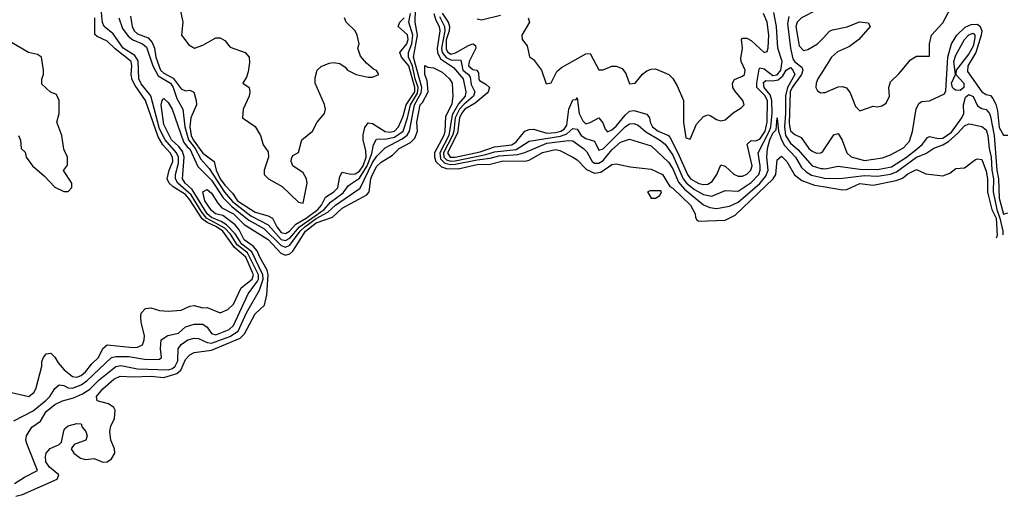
# Model space of a CAD drawing. Header units: inches. Extents: x 2380249 to 2585472, y 382747 to 546448.
# Tile 305 of 626: x 2556308 to 2560833, y 385532 to 387721. Entities that reach past the tile are written whole.
import ezdxf

# ---------------------------------------------------------------- set-up
doc = ezdxf.new("R2010")
doc.units = ezdxf.units.IN
doc.header["$MEASUREMENT"] = 0
doc.layers.add('C5358', color=7, linetype='Continuous')
doc.layers.add('C5368', color=7, linetype='Continuous')

msp = doc.modelspace()

# ---------------------------------------------------------------- linework, layer by layer
at = {"layer": 'C5358', "color": 4}
for points, elevation in [([(2560000, 387884.4), (2559991.9, 387868.2), (2559999.8, 387810), (2559992.9, 387787.1), (2559972.7, 387767.3), (2559900.9, 387730), (2559881.6, 387710), (2559875, 387690), (2559890, 387600.7), (2559910, 387580.3), (2559930, 387585), (2559974.5, 387610), (2560000, 387636.8)], 24), ([(2557030, 387844.7), (2557057.3, 387710), (2557050.8, 387650), (2557086, 387606), (2557110.9, 387590.9), (2557150, 387604.4), (2557210, 387638.8), (2557230, 387638.8), (2557250, 387626), (2557275.5, 387595.5), (2557344.7, 387570), (2557362.8, 387550), (2557364.5, 387524.5), (2557357.5, 387482.5), (2557350, 387458), (2557334, 387430), (2557362, 387410), (2557366, 387390), (2557362.8, 387370), (2557334.8, 387310), (2557331.3, 387270), (2557390.5, 387230.5), (2557414, 387190), (2557426.8, 387146.8), (2557450, 387114), (2557451, 387090), (2557431, 387030), (2557431.3, 387010), (2557451.3, 386990), (2557514.4, 386954.4), (2557590, 386882.8), (2557610, 386878), (2557629.4, 386970), (2557626, 386990), (2557610, 387017.2), (2557564, 387050), (2557555.3, 387070), (2557556.4, 387083.6), (2557563.1, 387096.9), (2557588.7, 387111.3), (2557605.2, 387170), (2557654, 387210), (2557675.3, 387250), (2557709.1, 387290.9), (2557714, 387310), (2557708.8, 387331.1), (2557666, 387430), (2557665.6, 387454.4), (2557675.3, 387490), (2557693.6, 387506.4), (2557730, 387522), (2557750, 387524.7), (2557779.6, 387519.6), (2557803.6, 387503.6), (2557814, 387490), (2557854, 387470), (2557910, 387458), (2557930, 387458), (2557958, 387470), (2557948, 387488), (2557934, 387494), (2557901.2, 387521.2), (2557874, 387554), (2557862, 387590), (2557868, 387610), (2557859, 387650), (2557849, 387670), (2557809, 387710), (2557801.2, 387730)], 24), ([(2556281.3, 385878.7), (2556370, 385924.6), (2556430, 385973.1), (2556446.9, 385990), (2556470, 386027.7), (2556490, 386043.8), (2556510, 386040.3), (2556530, 386030.3), (2556550, 386028.2), (2556590, 386043.5), (2556617.1, 386062.9), (2556730, 386168.9), (2556750, 386173.6), (2556810, 386174.2), (2556890, 386160.3), (2556950, 386162), (2556959.3, 386170), (2556954.3, 386210), (2556958.4, 386250), (2556988.7, 386271.3), (2557038.3, 386281.7), (2557070, 386310.4), (2557110, 386322), (2557150, 386323.1), (2557169, 386309), (2557190, 386279.5), (2557210, 386273.4), (2557270, 386297.8), (2557290, 386315.8), (2557358.1, 386461.9), (2557400.1, 386519.9), (2557405, 386530), (2557405.2, 386550), (2557355.6, 386650), (2557307.8, 386687.8), (2557276.4, 386736.4), (2557250, 386763.7), (2557167, 386810), (2557141.2, 386841.2), (2557096.1, 386916.1), (2557035.2, 386970), (2557024.7, 386990), (2557024.7, 387010), (2557037.3, 387062.7), (2557037.5, 387090), (2557029.2, 387110), (2556976.3, 387170), (2556950, 387220.4), (2556911.1, 387371.1), (2556866.7, 387426.7), (2556856.2, 387450), (2556852.9, 387532.9), (2556836.3, 387556.4), (2556782.8, 387590), (2556736.8, 387656.8), (2556695.6, 387690), (2556688.9, 387708.9), (2556681.6, 387770)], 12), ([(2556284, 385590), (2556330, 385620.4), (2556389.2, 385650), (2556342, 385770), (2556336.2, 385790), (2556338.7, 385810), (2556362.9, 385850), (2556403, 385877), (2556430, 385922), (2556470, 385953.4), (2556504, 385970), (2556555.5, 385984.5), (2556596.8, 386003.2), (2556630, 386024.6), (2556672.7, 386067.3), (2556750, 386127.9), (2556772.3, 386132.3), (2556850, 386117.3), (2556990, 386113.5), (2557010, 386119.7), (2557023.1, 386130), (2557034.5, 386154.5), (2557036.2, 386210), (2557049.3, 386230), (2557080.9, 386250), (2557110, 386258), (2557130, 386257), (2557170, 386238), (2557190, 386235.4), (2557274.2, 386265.8), (2557312.4, 386290), (2557350, 386374), (2557410, 386478.4), (2557426.3, 386530), (2557425.8, 386550), (2557374.9, 386654.9), (2557328.2, 386690), (2557297.5, 386737.5), (2557258.7, 386778.7), (2557234.5, 386794.5), (2557190, 386812.8), (2557169.7, 386829.7), (2557100.9, 386940.9), (2557068.1, 386970), (2557055.5, 386990), (2557063.9, 387090), (2557056.1, 387116.1), (2557039.4, 387139.4), (2557006.3, 387170), (2556970, 387239.3), (2556957.6, 387330), (2556962.7, 387350), (2556970, 387358.8), (2556990, 387340.7), (2557008, 387310), (2557060.6, 387160.6), (2557077.2, 387137.2), (2557090, 387128.8), (2557127.3, 387047.3), (2557190, 386983.8), (2557242.6, 386902.6), (2557282.8, 386862.8), (2557360.6, 386800.6), (2557430, 386762), (2557510, 386684.3), (2557530, 386676.8), (2557550, 386685.4), (2557596.9, 386750), (2557618.4, 386770), (2557670, 386808.2), (2557723.5, 386836.5), (2557758.7, 386870), (2557872.1, 386947.9), (2557930, 387065.2), (2557950, 387094.9), (2557987.7, 387132.3), (2558066.2, 387173.8), (2558088.9, 387191.1), (2558100.2, 387210), (2558121.8, 387330), (2558153.8, 387386.2), (2558155.5, 387410), (2558118.4, 387550), (2558137, 387650), (2558126, 387710), (2558126.8, 387770)], 8), ([(2556763, 387730), (2556780.8, 387680.8), (2556805.7, 387645.7), (2556828.6, 387628.6), (2556872.2, 387610), (2556890, 387594.9), (2556920.2, 387510), (2556943.6, 387463.6), (2557001.5, 387430), (2557013.7, 387410), (2557030, 387359.3), (2557057.8, 387310), (2557066.4, 387230), (2557084, 387170), (2557113.8, 387130), (2557140.8, 387080.8), (2557178.5, 387038.5), (2557249.3, 386929.3), (2557285.5, 386885.5), (2557370, 386820.1), (2557450, 386779.2), (2557510, 386712.3), (2557530, 386706.7), (2557550, 386717.1), (2557593.6, 386770), (2557707, 386850), (2557736.3, 386883.7), (2557794.3, 386925.7), (2557819.8, 386960.2), (2557870, 386994), (2557904.8, 387050), (2557926, 387106), (2557933.4, 387146.6), (2557947.3, 387172.7), (2557993.7, 387173.7), (2558030, 387181.4), (2558069.8, 387210), (2558090.9, 387270), (2558103.4, 387330), (2558136.5, 387383.5), (2558139.2, 387410), (2558125.5, 387450), (2558113.2, 387510), (2558094.3, 387550), (2558094.9, 387570), (2558109.8, 387609.8), (2558114.5, 387650), (2558095.8, 387710), (2558103.8, 387750)], 12), ([(2558211.7, 387750), (2558219.8, 387719.8), (2558235.9, 387690), (2558238.7, 387670), (2558227.1, 387590), (2558228.3, 387570), (2558242.2, 387542.2), (2558301.6, 387501.6), (2558346.7, 387450), (2558358.8, 387390), (2558355.2, 387370), (2558325.4, 387334.6), (2558296.2, 387283.9), (2558280.1, 387190), (2558238.3, 387110), (2558242.1, 387082.1), (2558262.5, 387062.5), (2558290, 387056.2), (2558310, 387057.4), (2558410, 387078.2), (2558470, 387084.7), (2558510, 387095.7), (2558598.1, 387101.9), (2558629.3, 387110.7), (2558730, 387154.2), (2558830, 387166.7), (2558850, 387164.2), (2558899.3, 387130), (2558914.5, 387114.5), (2558939.5, 387070), (2558950, 387062.8), (2558970, 387062), (2558990, 387074.7), (2559030, 387123.6), (2559070, 387159.5), (2559110, 387172.7), (2559210, 387141.6), (2559290, 387067.2), (2559310, 387035.8), (2559335.7, 386975.7), (2559362.8, 386942.8), (2559450, 386871.4), (2559479.4, 386859.4), (2559510, 386854.6), (2559570, 386865.3), (2559610, 386883.6), (2559710, 386968.4), (2559738, 387002), (2559747.3, 387030), (2559741.2, 387090), (2559744.7, 387130), (2559755.9, 387170), (2559770, 387199.6), (2559784.4, 387215.6), (2559790, 387271.3), (2559794.7, 387210), (2559808.9, 387168.9), (2559823.8, 387143.8), (2559873.2, 387090), (2559901.7, 387041.7), (2559922, 387022), (2559947.5, 387007.5), (2560000, 386994.6)], 8), ([(2558250, 387750.8), (2558276.8, 387710), (2558283.3, 387690), (2558281.7, 387670), (2558268.6, 387628.6), (2558267.3, 387587.3), (2558274.5, 387574.5), (2558290, 387563.7), (2558311.5, 387568.5), (2558370, 387603.2), (2558390, 387610.2), (2558403.5, 387603.5), (2558404.9, 387590), (2558373.5, 387530), (2558371.4, 387510), (2558390, 387493.4), (2558409, 387489), (2558416.7, 387476.7), (2558417.4, 387450), (2558421.8, 387441.8), (2558450, 387425.7), (2558467, 387410), (2558461.7, 387390), (2558455.8, 387384.2), (2558402, 387338), (2558353.2, 387310), (2558338.6, 387290), (2558329.6, 387270), (2558319.5, 387200.5), (2558273.4, 387110), (2558286, 387090), (2558310, 387089.3), (2558425, 387115), (2558490, 387137.4), (2558570, 387146.7), (2558590, 387160.9), (2558629.6, 387210), (2558650, 387217.4), (2558670, 387218.9), (2558730, 387200.4), (2558770, 387203.3), (2558795.1, 387210), (2558810, 387219), (2558822.6, 387237.4), (2558831.1, 387310), (2558850, 387353), (2558865.2, 387354.8), (2558870, 387362), (2558879.7, 387290), (2558896.5, 387256.5), (2558910, 387243.1), (2558930, 387248.5), (2558970.4, 387270.4), (2558987.5, 387247.5), (2558998.6, 387218.6), (2559010, 387207), (2559030, 387215.6), (2559050, 387232.4), (2559090, 387283.1), (2559110, 387301.1), (2559130, 387303.7), (2559190, 387288), (2559202, 387270), (2559205.3, 387250), (2559216, 387230), (2559243.1, 387210), (2559289.4, 387189.4), (2559298.1, 387178.1), (2559333.5, 387110), (2559377.1, 387010), (2559391.7, 386990), (2559430, 386968.3), (2559450, 386963.6), (2559470, 386965.3), (2559490, 386978.7), (2559511.3, 387010), (2559530, 387054), (2559550, 387048), (2559590, 387012), (2559610, 387002), (2559630, 387002.6), (2559650, 387011.7), (2559668.3, 387030), (2559674.4, 387050), (2559651.6, 387150), (2559670, 387166.7), (2559690, 387165.3), (2559710, 387172.4), (2559734.3, 387210), (2559743.8, 387250), (2559744.7, 387350), (2559733.1, 387373.1), (2559696.2, 387410), (2559695.2, 387430), (2559706.1, 387493.9), (2559710, 387500.4), (2559730, 387495.8), (2559770, 387464.4), (2559790, 387467.8), (2559806.3, 387490), (2559812.6, 387530), (2559792.2, 387590), (2559786.3, 387690), (2559774.5, 387754.5)], 16), ([(2558410, 387724.7), (2558430, 387721), (2558518, 387742)], 24), ([(2558644.7, 387730), (2558651.3, 387710), (2558616, 387650), (2558618, 387630), (2558640.7, 387600.7), (2558651, 387551), (2558670, 387538), (2558706, 387490), (2558727.5, 387427.5), (2558750, 387432), (2558777, 387483), (2558797.6, 387502.4), (2558910, 387564.9), (2558930, 387566), (2558970, 387491), (2558990, 387490.8), (2559030, 387508.2), (2559050, 387508), (2559076.7, 387496.7), (2559094.4, 387474.4), (2559110, 387426.8), (2559136, 387430), (2559170, 387471), (2559190, 387486.8), (2559210, 387494.8), (2559230, 387496), (2559292, 387470), (2559310, 387452), (2559330, 387418), (2559359.3, 387350), (2559359.5, 387250), (2559370, 387178), (2559390, 387172), (2559418.3, 387241.7), (2559450, 387277.3), (2559470, 387284), (2559481.4, 387281.4), (2559510, 387263), (2559530, 387256.3), (2559550, 387262), (2559586.5, 387293.5), (2559624.1, 387315.9), (2559637.2, 387330), (2559632, 387350), (2559594.6, 387394.6), (2559586, 387410), (2559583.6, 387430), (2559593.1, 387446.9), (2559630, 387461.7), (2559639.7, 387470), (2559641.4, 387478.6), (2559642.7, 387490), (2559624, 387530), (2559622.5, 387542.5), (2559629.7, 387590), (2559625.1, 387630), (2559630, 387636.3), (2559650, 387637), (2559670, 387625.7), (2559730, 387570.4), (2559744.1, 387575.9), (2559748.3, 387591.7), (2559750.9, 387650), (2559742.9, 387710), (2559726.5, 387750)], 24), ([(2556250, 386013.4), (2556350, 385991), (2556374, 386010), (2556384, 386030), (2556409.4, 386130), (2556409.5, 386150.5), (2556417.2, 386170), (2556430, 386186), (2556451, 386190), (2556470, 386171), (2556484.8, 386144.8), (2556512.5, 386112.5), (2556550, 386081.6), (2556570, 386078.7), (2556590, 386086.5), (2556610, 386103.1), (2556639.1, 386140.9), (2556669.6, 386170), (2556690, 386210.8), (2556710, 386227.7), (2556830, 386216), (2556850, 386216.5), (2556872, 386228.1), (2556880.5, 386250), (2556882, 386270), (2556865.6, 386330), (2556863.9, 386356.1), (2556866.7, 386373.3), (2556885.4, 386394.6), (2556910, 386397.1), (2556950, 386384.9), (2556990, 386382), (2557050, 386386.7), (2557090, 386404.9), (2557110, 386407.7), (2557150, 386398), (2557170, 386399.1), (2557230, 386374), (2557264, 386390), (2557290, 386414), (2557325.6, 386490), (2557376.8, 386530), (2557382, 386550), (2557347.7, 386630), (2557294.7, 386674.7), (2557240.9, 386750), (2557213, 386770), (2557169.1, 386789.1), (2557146.3, 386806.3), (2557090, 386894.6), (2557070, 386918.6), (2557013.3, 386953.3), (2556995.1, 386970), (2556985.6, 386990), (2556995.1, 387030), (2557011.3, 387070), (2557010.6, 387090), (2556999.4, 387110), (2556966, 387146), (2556944, 387184), (2556885.7, 387350), (2556838.6, 387418.6), (2556825.5, 387445.5), (2556819.8, 387470), (2556824, 387510), (2556819.8, 387530), (2556747.3, 387587.3), (2556710, 387623.5), (2556663.5, 387643.5), (2556653.9, 387653.9), (2556652.7, 387730)], 16), ([(2556817.5, 387737.5), (2556824.9, 387690), (2556834.3, 387670), (2556850, 387656.1), (2556897.9, 387637.9), (2556917.4, 387617.4), (2556927.1, 387590), (2556932.9, 387550), (2556955.3, 387490), (2556970, 387475.3), (2557012.7, 387452.7), (2557050, 387403.7), (2557070, 387394), (2557090, 387397.1), (2557108.3, 387388.3), (2557119.5, 387350), (2557120.3, 387330), (2557094.2, 387270), (2557090.2, 387230), (2557096.1, 387190), (2557105, 387170), (2557150, 387108.2), (2557202.3, 387070), (2557210.8, 387030), (2557230, 386990.2), (2557250, 386962), (2557285.2, 386925.2), (2557308.7, 386890), (2557390, 386836.6), (2557450, 386819.7), (2557469.4, 386809.4), (2557489.4, 386770), (2557510, 386744.5), (2557530, 386739.2), (2557548, 386750), (2557577.8, 386782.2), (2557624.7, 386810), (2557678.8, 386850), (2557695.6, 386870), (2557714.1, 386905.9), (2557751.3, 386930), (2557770, 386948.7), (2557778.7, 387001.3), (2557790, 387020.7), (2557830, 387012.3), (2557850, 387012.8), (2557870, 387024.8), (2557886.9, 387050), (2557900.2, 387090), (2557899.4, 387119.4), (2557886.3, 387170), (2557887, 387193), (2557894.1, 387225.8), (2557910, 387247.3), (2557930, 387244.9), (2557988.2, 387208.3), (2558010, 387204), (2558030.9, 387210), (2558048.7, 387230), (2558070, 387277.6), (2558084.4, 387330), (2558123.7, 387390), (2558123.8, 387410), (2558096.6, 387510), (2558062.6, 387550), (2558054.7, 387570), (2558087.2, 387610), (2558093, 387630), (2558090, 387652.2), (2558047.6, 387690), (2558055.4, 387710), (2558074.7, 387730)], 16), ([(2558236.6, 387736.6), (2558260.9, 387690), (2558261.5, 387670), (2558246.8, 387590), (2558250.1, 387570), (2558268.3, 387548.3), (2558290, 387537), (2558334.8, 387534.8), (2558344.8, 387490), (2558370.2, 387470), (2558377.7, 387457.7), (2558383.3, 387423.3), (2558399.6, 387390), (2558394.2, 387370), (2558350, 387333.3), (2558330, 387310.5), (2558309.7, 387270.3), (2558303.7, 387210), (2558297.6, 387190), (2558255.5, 387110), (2558257.6, 387090), (2558270, 387077.6), (2558290, 387071.7), (2558310, 387073.6), (2558450, 387101.6), (2558490, 387114.6), (2558590, 387125.1), (2558650, 387163.6), (2558793.1, 387186.9), (2558822.2, 387197.8), (2558850, 387221.1), (2558870, 387218.4), (2558888.9, 387190), (2558910, 387176), (2558950, 387163), (2558970, 387122.8), (2558990, 387128.7), (2559090, 387228.9), (2559110, 387243.1), (2559130, 387244.6), (2559150, 387237), (2559185.9, 387205.9), (2559248.7, 387170), (2559274, 387150), (2559310, 387098.7), (2559357.6, 386990), (2559372.2, 386970), (2559410, 386942), (2559450, 386918.5), (2559489.6, 386910.4), (2559550, 386936.3), (2559610, 386933.7), (2559670, 386972.8), (2559705.1, 387010), (2559711.7, 387030), (2559711.6, 387050), (2559702.2, 387110), (2559752.7, 387207.3), (2559759.7, 387230), (2559765.9, 387290), (2559765, 387350), (2559756.4, 387376.4), (2559729, 387410), (2559726.8, 387433.3), (2559737.7, 387442.3), (2559770, 387440.4), (2559794.2, 387445.8), (2559816, 387464), (2559830, 387488.9), (2559850, 387501.5), (2559861.5, 387490), (2559870.9, 387470), (2559837.3, 387410), (2559827.6, 387372.4), (2559827.9, 387290), (2559822.6, 387230), (2559827.6, 387190), (2559850, 387153.8), (2559885, 387125), (2559950, 387050.4), (2559990, 387037.4), (2560000, 387037.2)], 12), ([(2559843.7, 387736.3), (2559836.4, 387703.6), (2559850.1, 387590.1), (2559861.6, 387541.6), (2559870, 387527.1), (2559902.7, 387502.6), (2559908, 387490), (2559901.7, 387470), (2559859, 387410), (2559849.6, 387390), (2559844.8, 387244.8), (2559850.2, 387210.2), (2559870, 387194), (2559899.7, 387179.7), (2559935.3, 387130), (2559950, 387117.4), (2559970, 387108.8), (2559990, 387110.4), (2560000, 387117.8)], 16), ([(2556302, 387190), (2556312, 387168), (2556314, 387130), (2556332.7, 387112.7), (2556338, 387090), (2556366, 387050), (2556422, 387002), (2556470, 386952), (2556510, 386932), (2556530, 386932), (2556548, 386950), (2556548, 386970), (2556508.8, 387028.9), (2556527.3, 387052.7), (2556528, 387090), (2556510, 387126), (2556501.2, 387190), (2556479, 387250), (2556488.8, 387291.1), (2556488.7, 387350), (2556477.2, 387377.2), (2556449.1, 387389.1), (2556410, 387426), (2556409, 387450), (2556418, 387470), (2556418, 387490), (2556408, 387550), (2556390, 387562), (2556348, 387570), (2556270, 387617.2)], 24), ([(2556290, 385531.8), (2556320.1, 385539.9), (2556479.5, 385610), (2556487.6, 385630), (2556445.1, 385665.1), (2556428.6, 385690), (2556425.9, 385714.1), (2556429.7, 385730.3), (2556448, 385752), (2556489.6, 385770.4), (2556500.2, 385779.8), (2556510, 385832), (2556516, 385844), (2556530, 385856), (2556570, 385866), (2556590, 385864.7), (2556595.5, 385850), (2556611.6, 385830), (2556618, 385810), (2556612.4, 385790), (2556558.8, 385770), (2556544, 385750), (2556557.1, 385730), (2556587.1, 385707.1), (2556610, 385701.3), (2556650, 385705.3), (2556690, 385688), (2556710, 385690.2), (2556730, 385703.6), (2556744.8, 385730), (2556743.8, 385750), (2556726.8, 385790), (2556721.4, 385830), (2556726.2, 385853.8), (2556744.2, 385890), (2556746.8, 385926.8), (2556740.2, 385940.2), (2556716.1, 385956.1), (2556664, 385970), (2556661.6, 385990), (2556690, 386026), (2556740.7, 386070), (2556770, 386084.2), (2556830, 386080.2), (2556910, 386084.5), (2556970, 386077.5), (2557030, 386096.5), (2557048.7, 386111.4), (2557070, 386160.4), (2557090, 386182), (2557110, 386192), (2557190, 386203.5), (2557321.6, 386258.4), (2557341, 386279), (2557390, 386370.3), (2557432.4, 386410), (2557443.3, 386456.7), (2557449.9, 386550), (2557445.2, 386570), (2557410.9, 386630), (2557399.8, 386659.8), (2557381.7, 386681.7), (2557339.3, 386710), (2557316.2, 386756.2), (2557298.9, 386778.9), (2557241.7, 386821.7), (2557208, 386830), (2557190, 386845.4), (2557159.1, 386890), (2557150, 386931), (2557170, 386940.7), (2557190, 386924), (2557218, 386878), (2557237.2, 386857.2), (2557290.3, 386830), (2557340.3, 386780.3), (2557450, 386711.1), (2557508.5, 386648.5), (2557530, 386639.7), (2557550, 386645.5), (2557562.5, 386657.5), (2557620.9, 386750), (2557670, 386788.5), (2557745.4, 386814.6), (2557790, 386856.2), (2557903.4, 386916.6), (2557914.7, 386930), (2557921.5, 386990), (2557927.7, 387007.7), (2557950, 387048.5), (2557970, 387066.7), (2558021.4, 387098.6), (2558052.3, 387130), (2558103.5, 387156.5), (2558123.5, 387176.5), (2558136.9, 387210), (2558133, 387250), (2558149, 387330), (2558159.3, 387340.7), (2558184.7, 387390), (2558180.7, 387440.7), (2558169.7, 387470.3), (2558170, 387511.3), (2558183.6, 387503.6), (2558210, 387501), (2558250, 387480.7), (2558284, 387450), (2558296.3, 387430), (2558299.1, 387370), (2558294.4, 387334.4), (2558265.2, 387274.8), (2558262.2, 387210), (2558256.8, 387190), (2558215.1, 387110), (2558214.4, 387090), (2558220.7, 387070), (2558246.1, 387046.1), (2558270, 387037.5), (2558323.3, 387036.7), (2558410, 387056.6), (2558470, 387057.8), (2558530, 387073.5), (2558630, 387071.3), (2558650, 387076), (2558710, 387111.4), (2558770, 387125.5), (2558790, 387120.5), (2558850, 387090.5), (2558870, 387078), (2558913.3, 387033.3), (2558950, 387016), (2558979, 387021), (2559030, 387055.5), (2559050, 387058.8), (2559114, 387046), (2559210, 387035.5), (2559262.8, 387010), (2559295.8, 386955.8), (2559310, 386947.7), (2559390.3, 386870), (2559413, 386830), (2559414, 386814), (2559420.7, 386800.7), (2559430, 386796), (2559550, 386800.4), (2559596.3, 386823.7), (2559771.3, 386990), (2559783.5, 387010), (2559790, 387078), (2559810, 387094), (2559834.4, 387070), (2559868.8, 387008.8), (2559903.2, 386983.2), (2559961, 386961), (2560000, 386954.5)], 4), ([(2560000, 387488.4), (2559975.5, 387450), (2559968, 387430), (2559966.8, 387410), (2559974.8, 387394.8), (2559990, 387386), (2560000, 387386.7)], 24)]:
    msp.add_lwpolyline(points, dxfattribs=dict(at, elevation=elevation))
at = {"layer": 'C5358', "color": 4, "elevation": 4}
msp.add_lwpolyline([(2559254.6, 386934.6), (2559205.4, 386934.6), (2559194, 386930), (2559210, 386902), (2559230, 386902), (2559250, 386914), (2559258, 386930)], close=True, dxfattribs=at)
at = {"layer": 'C5368', "color": 4}
for points, elevation in [([(2560000, 387386.7), (2560010, 387387.3), (2560070, 387413.4), (2560090, 387414), (2560108, 387408), (2560124.7, 387384.7), (2560150, 387322), (2560170, 387302), (2560230, 387324.7), (2560250, 387321), (2560270, 387326), (2560290, 387338), (2560305.2, 387370), (2560302.7, 387410), (2560310, 387436), (2560350, 387474.8), (2560402.4, 387537.6), (2560430, 387554), (2560490, 387554), (2560489.3, 387610), (2560498, 387650), (2560550, 387706.8), (2560627.2, 387852.8)], 24), ([(2560000, 387636.8), (2560030, 387668.4), (2560044.4, 387675.6), (2560111, 387689), (2560168.1, 387711.8), (2560207.5, 387707.5), (2560217.3, 387690), (2560164.9, 387630), (2560121.4, 387598.6), (2560066.2, 387573.8), (2560039.3, 387550), (2560000, 387488.4)], 24), ([(2560000, 387117.8), (2560001.3, 387118.7), (2560050, 387193), (2560070, 387199.1), (2560087.8, 387167.8), (2560108.8, 387110), (2560130, 387092), (2560190, 387074.6), (2560272.7, 387087.3), (2560310, 387100.5), (2560370, 387132.4), (2560397, 387163), (2560412.1, 387207.9), (2560427.6, 387312.4), (2560442.7, 387337.3), (2560454.8, 387345.2), (2560490, 387348), (2560559, 387381), (2560565.1, 387394.9), (2560573.6, 387550), (2560589.9, 387610.1), (2560614.7, 387650), (2560653.4, 387686.6), (2560680.8, 387699.2), (2560710, 387701.5), (2560722.6, 387690), (2560730, 387670.5), (2560726.7, 387650), (2560702.6, 387570), (2560665.4, 387510), (2560664, 387484), (2560730, 387390.4), (2560750, 387378), (2560770, 387373.4), (2560779.9, 387359.9), (2560793.7, 387333.7), (2560802.6, 387302.6), (2560810, 387226), (2560830, 387191.3), (2560850, 387191)], 16), ([(2560000, 387037.2), (2560010, 387037), (2560070, 387048.5), (2560170, 387035.4), (2560250, 387033.2), (2560314.1, 387045.9), (2560383.1, 387090), (2560434.7, 387130), (2560458, 387150), (2560480.4, 387179.6), (2560490, 387184.4), (2560530, 387176.3), (2560550, 387177.1), (2560590, 387204.3), (2560638.2, 387270), (2560646.8, 387290), (2560646.5, 387330), (2560654.5, 387365.5), (2560670, 387377.1), (2560690, 387368), (2560710, 387326), (2560730, 387313.4), (2560750, 387308.5), (2560765.7, 387290), (2560770, 387276), (2560786.4, 387190), (2560798.8, 387030), (2560806.7, 386990), (2560810, 386901), (2560830, 386828.4), (2560850, 386833.4)], 12), ([(2560000, 386994.6), (2560010, 386992.1), (2560090, 386993.8), (2560190, 387006.3), (2560250, 387002.7), (2560310, 387012.4), (2560337.5, 387022.5), (2560430, 387089.2), (2560472.9, 387107.1), (2560508.9, 387131.1), (2560550, 387145.8), (2560577.4, 387162.6), (2560620.3, 387199.7), (2560650, 387234.4), (2560670, 387243.6), (2560681.7, 387241.7), (2560730, 387230.4), (2560750, 387215.5), (2560758, 387190), (2560763.5, 387130), (2560772.3, 387090), (2560775.5, 387030), (2560784, 386990), (2560782.3, 386930), (2560798.2, 386850), (2560813.4, 386810), (2560826.4, 386750), (2560825.8, 386732.3)], 8), ([(2560000, 386954.5), (2560090, 386939.5), (2560110, 386942), (2560170, 386968.7), (2560230, 386961.3), (2560336.8, 386983.2), (2560366, 386994), (2560390, 387013.7), (2560430, 387032.7), (2560473.2, 387013.2), (2560550, 387004.7), (2560583.2, 387016.8), (2560610, 387038), (2560650, 387041), (2560700.9, 387079.1), (2560710, 387082.8), (2560730, 387078.8), (2560750, 387026), (2560756.5, 386990), (2560755.8, 386930), (2560760.2, 386910), (2560776.2, 386850), (2560795.3, 386810), (2560800.4, 386730), (2560796.6, 386717.3)], 4)]:
    msp.add_lwpolyline(points, dxfattribs=dict(at, elevation=elevation))
at = {"layer": 'C5368', "color": 4, "elevation": 12}
msp.add_lwpolyline([(2560630, 387396.4), (2560610, 387397.2), (2560602.7, 387402.7), (2560595.6, 387410), (2560590.9, 387430), (2560609.6, 387470), (2560601.6, 387530), (2560610, 387558), (2560649.7, 387630), (2560670, 387651.5), (2560690, 387660.3), (2560697.3, 387650), (2560697.4, 387637.4), (2560690, 387599.6), (2560670, 387564.7), (2560612.4, 387490), (2560610.4, 387470), (2560647.2, 387430), (2560647, 387410)], close=True, dxfattribs=at)

doc.saveas('drawing.dxf')
